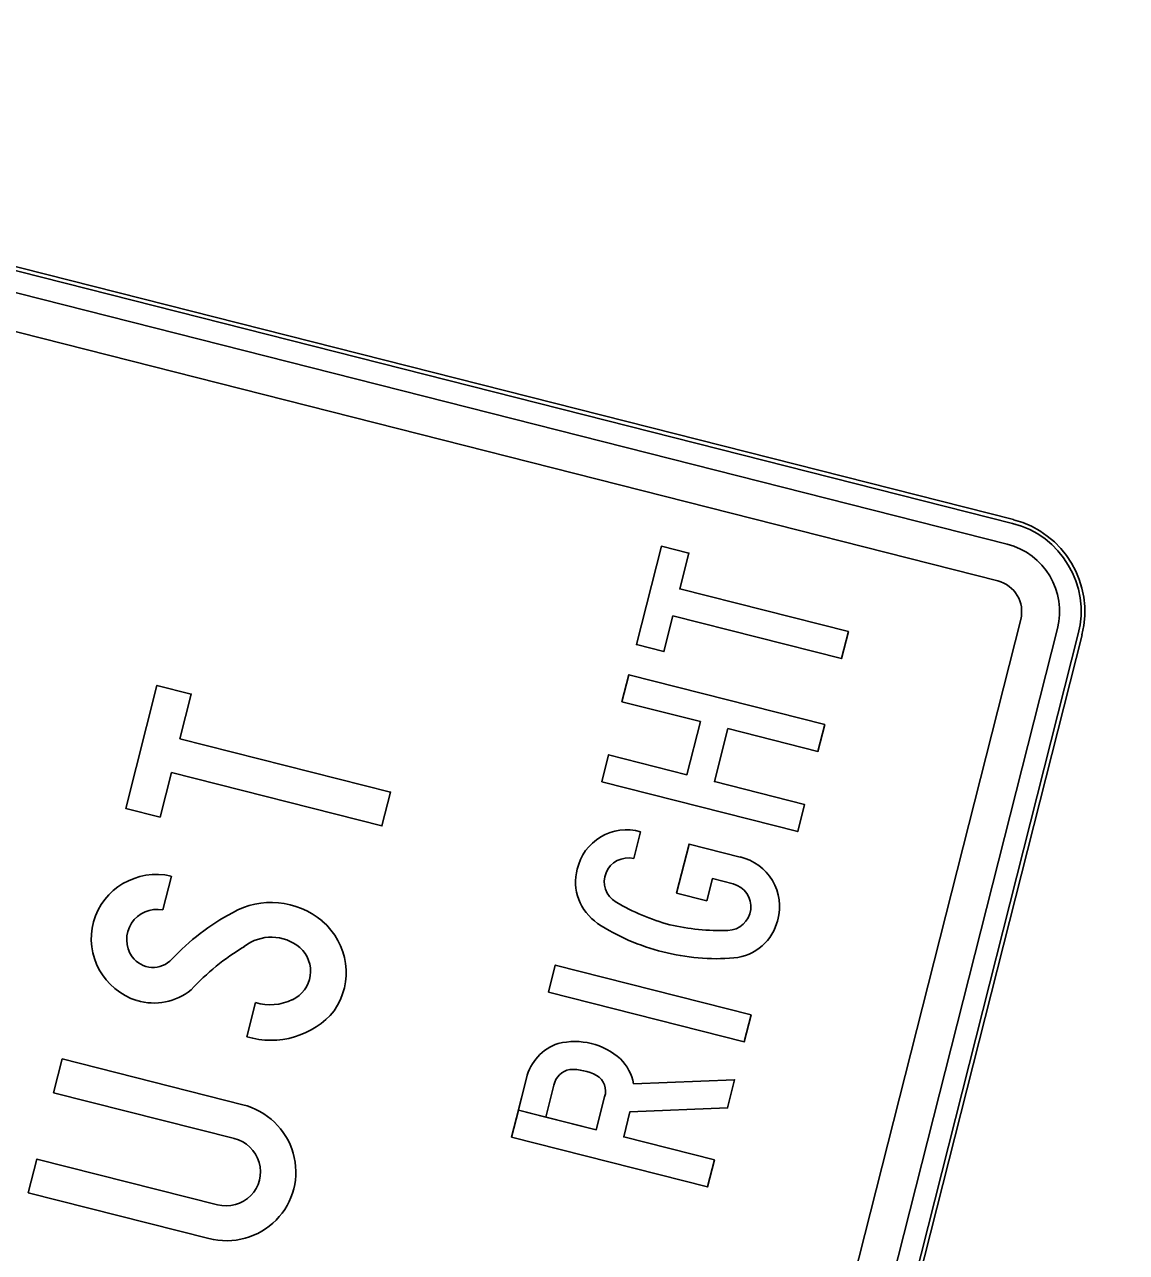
# Model space of a CAD drawing. Extents: x 670257 to 671518, y 737783 to 738188.
# Drawn here: x 670280.218 to 670281.381, y 738124.865 to 738126.16 of the extents above; entities that cross this region are included whole.
import ezdxf

# ---------------------------------------------------------------- set-up
doc = ezdxf.new("R2010")
doc.units = 0
doc.layers.add('Default', color=7, linetype='Continuous')

msp = doc.modelspace()

# ---------------------------------------------------------------- linework, layer by layer
at = {"layer": 'Default'}
for p, q in [((670281.2617, 738125.6378), (670279.9048, 738125.9819)), ((670281.2617, 738125.6378), (670279.9048, 738125.9819)), ((670281.2617, 738125.6378), (670279.9048, 738125.9819)), ((670281.2617, 738125.6378), (670279.9048, 738125.9819)), ((670281.2607, 738125.6339), (670279.9038, 738125.978)), ((670281.2552, 738125.6119), (670279.8983, 738125.956)), ((670281.2552, 738125.6119), (670279.8983, 738125.956)), ((670281.2552, 738125.6119), (670279.8983, 738125.956)), ((670281.2453, 738125.5731), (670279.8884, 738125.9173)), ((670281.2453, 738125.5731), (670279.8884, 738125.9173)), ((670281.2453, 738125.5731), (670279.8884, 738125.9173)), ((670281.2607, 738125.6339), (670281.2607, 738125.6339)), ((670281.2617, 738125.6378), (670281.2617, 738125.6378)), ((670281.2617, 738125.6378), (670281.2617, 738125.6378)), ((670281.2617, 738125.6378), (670281.2617, 738125.6378)), ((670281.2552, 738125.6119), (670281.2552, 738125.6119)), ((670281.2552, 738125.6119), (670281.2552, 738125.6119)), ((670281.2453, 738125.5731), (670281.2453, 738125.5731)), ((670281.2453, 738125.5731), (670281.2453, 738125.5731)), ((670280.9253, 738124.1756), (670281.2694, 738125.5326)), ((670280.9254, 738124.176), (670281.2694, 738125.5326)), ((670280.9254, 738124.176), (670281.2694, 738125.5326)), ((670281.2694, 738125.5326), (670281.2694, 738125.5326)), ((670281.2694, 738125.5326), (670281.2694, 738125.5326)), ((670280.964, 738124.1658), (670281.3082, 738125.5228)), ((670280.9641, 738124.1661), (670281.3082, 738125.5228)), ((670280.9641, 738124.1661), (670281.3082, 738125.5228)), ((670280.986, 738124.1603), (670281.3302, 738125.5172)), ((670280.9899, 738124.1592), (670281.3341, 738125.5162)), ((670280.9899, 738124.1592), (670281.3341, 738125.5162)), ((670280.9899, 738124.1592), (670281.3341, 738125.5162)), ((670280.9899, 738124.1593), (670281.3341, 738125.5162)), ((670281.3082, 738125.5228), (670281.3082, 738125.5228)), ((670281.3082, 738125.5228), (670281.3082, 738125.5228)), ((670281.3302, 738125.5172), (670281.3302, 738125.5172)), ((670281.3341, 738125.5162), (670281.3341, 738125.5162)), ((670281.3341, 738125.5162), (670281.3341, 738125.5162)), ((670281.3341, 738125.5162), (670281.3341, 738125.5162)), ((670280.861, 738125.2801), (670280.8681, 738125.3085)), ((670280.861, 738125.2801), (670280.8681, 738125.3085)), ((670280.861, 738125.2801), (670280.8681, 738125.3085)), ((670280.9733, 738125.2818), (670280.9733, 738125.2818)), ((670280.9733, 738125.2818), (670280.9733, 738125.2818)), ((670280.9733, 738125.2818), (670280.9733, 738125.2818)), ((670280.364, 738125.2261), (670280.373, 738125.2616)), ((670280.364, 738125.2261), (670280.373, 738125.2616)), ((670280.364, 738125.2261), (670280.373, 738125.2616)), ((670280.4617, 738125.1282), (670280.4526, 738125.0922)), ((670280.4617, 738125.1282), (670280.4526, 738125.0922)), ((670280.4617, 738125.1282), (670280.4526, 738125.0922)), ((670280.9675, 738125.0469), (670280.8609, 738125.0426)), ((670280.222, 738124.9276), (670280.4127, 738124.8792)), ((670280.222, 738124.9276), (670280.4127, 738124.8792)), ((670280.222, 738124.9276), (670280.4127, 738124.8792))]:
    msp.add_line(p, q, dxfattribs=at)
for points in [[(670280.9024, 738125.5363), (670280.8929, 738125.4986), (670280.8639, 738125.506), (670280.8902, 738125.6098), (670280.9192, 738125.6025), (670280.9096, 738125.5648), (670281.0875, 738125.5197), (670281.0802, 738125.4912)], [(670280.9024, 738125.5363), (670280.8929, 738125.4986), (670280.8639, 738125.506), (670280.8902, 738125.6098), (670280.9192, 738125.6025), (670280.9096, 738125.5648), (670281.0875, 738125.5197), (670281.0802, 738125.4912)], [(670280.9024, 738125.5363), (670280.8929, 738125.4986), (670280.8639, 738125.506), (670280.8902, 738125.6098), (670280.9192, 738125.6025), (670280.9096, 738125.5648), (670281.0875, 738125.5197), (670281.0802, 738125.4912)], [(670280.8272, 738125.3612), (670280.8344, 738125.3897), (670280.9171, 738125.3687), (670280.9313, 738125.4248), (670280.8486, 738125.4457), (670280.8559, 738125.4742), (670281.0626, 738125.4218), (670281.0554, 738125.3933), (670280.9603, 738125.4174), (670280.9461, 738125.3614), (670281.0412, 738125.3373), (670281.034, 738125.3087)], [(670280.8272, 738125.3612), (670280.8344, 738125.3897), (670280.9171, 738125.3687), (670280.9313, 738125.4248), (670280.8486, 738125.4457), (670280.8559, 738125.4742), (670281.0626, 738125.4218), (670281.0554, 738125.3933), (670280.9603, 738125.4174), (670280.9461, 738125.3614), (670281.0412, 738125.3373), (670281.034, 738125.3087)], [(670280.8272, 738125.3612), (670280.8344, 738125.3897), (670280.9171, 738125.3687), (670280.9313, 738125.4248), (670280.8486, 738125.4457), (670280.8559, 738125.4742), (670281.0626, 738125.4218), (670281.0554, 738125.3933), (670280.9603, 738125.4174), (670280.9461, 738125.3614), (670281.0412, 738125.3373), (670281.034, 738125.3087)], [(670280.373, 738125.371), (670280.3611, 738125.3239), (670280.3249, 738125.3331), (670280.3578, 738125.4629), (670280.394, 738125.4538), (670280.3821, 738125.4067), (670280.6043, 738125.3503), (670280.5953, 738125.3146)], [(670280.373, 738125.371), (670280.3611, 738125.3239), (670280.3249, 738125.3331), (670280.3578, 738125.4629), (670280.394, 738125.4538), (670280.3821, 738125.4067), (670280.6043, 738125.3503), (670280.5953, 738125.3146)], [(670280.373, 738125.371), (670280.3611, 738125.3239), (670280.3249, 738125.3331), (670280.3578, 738125.4629), (670280.394, 738125.4538), (670280.3821, 738125.4067), (670280.6043, 738125.3503), (670280.5953, 738125.3146)], [(670280.7709, 738125.1394), (670280.7782, 738125.1679), (670280.9849, 738125.1155), (670280.9777, 738125.087)], [(670280.7709, 738125.1394), (670280.7782, 738125.1679), (670280.9849, 738125.1155), (670280.9777, 738125.087)], [(670280.7709, 738125.1394), (670280.7782, 738125.1679), (670280.9849, 738125.1155), (670280.9777, 738125.087)]]:
    msp.add_lwpolyline(points, close=True, dxfattribs=at)
for points in [[(670280.9733, 738125.2818), (670280.9194, 738125.2955), (670280.9063, 738125.2437), (670280.938, 738125.2357), (670280.944, 738125.2591), (670280.966, 738125.2535)], [(670280.9733, 738125.2818), (670280.9194, 738125.2955), (670280.9063, 738125.2437), (670280.938, 738125.2357), (670280.944, 738125.2591), (670280.966, 738125.2535)], [(670280.9733, 738125.2818), (670280.9194, 738125.2955), (670280.9063, 738125.2437), (670280.938, 738125.2357), (670280.944, 738125.2591), (670280.966, 738125.2535)], [(670280.4485, 738125.0205), (670280.2579, 738125.0688), (670280.2488, 738125.0332), (670280.4395, 738124.9849)], [(670280.4485, 738125.0205), (670280.2579, 738125.0688), (670280.2488, 738125.0332), (670280.4395, 738124.9849)], [(670280.4485, 738125.0205), (670280.2579, 738125.0688), (670280.2488, 738125.0332), (670280.4395, 738124.9849)], [(670280.7479, 738125.0486), (670280.7321, 738124.9863), (670280.9389, 738124.9338), (670280.9461, 738124.9624), (670280.8504, 738124.9866), (670280.857, 738125.013), (670280.96, 738125.0171), (670280.9675, 738125.0469)], [(670280.7479, 738125.0486), (670280.7393, 738125.0148), (670280.7683, 738125.0075), (670280.7768, 738125.0412)], [(670280.7479, 738125.0486), (670280.7393, 738125.0148), (670280.7683, 738125.0075), (670280.7768, 738125.0412)], [(670280.7768, 738125.0412), (670280.7683, 738125.0075), (670280.8214, 738124.994), (670280.8302, 738125.0288)], [(670280.9389, 738124.9338), (670280.9461, 738124.9624), (670280.8504, 738124.9866), (670280.857, 738125.013), (670280.96, 738125.0171), (670280.9675, 738125.0469), (670280.8609, 738125.0426)], [(670280.9389, 738124.9338), (670280.9461, 738124.9624), (670280.8504, 738124.9866), (670280.857, 738125.013), (670280.96, 738125.0171), (670280.9675, 738125.0469), (670280.8609, 738125.0426)], [(670280.8302, 738125.0288), (670280.8214, 738124.994), (670280.7393, 738125.0148), (670280.7321, 738124.9863), (670280.9389, 738124.9338)], [(670280.8302, 738125.0288), (670280.8214, 738124.994), (670280.7393, 738125.0148), (670280.7321, 738124.9863), (670280.9389, 738124.9338)], [(670280.4217, 738124.9148), (670280.2311, 738124.9632), (670280.222, 738124.9276)], [(670280.4217, 738124.9148), (670280.2311, 738124.9632), (670280.222, 738124.9276)], [(670280.4217, 738124.9148), (670280.2311, 738124.9632), (670280.222, 738124.9276)]]:
    msp.add_lwpolyline(points, dxfattribs=at)
for centre, major_axis, ratio, start_param, end_param in [((670281.2371, 738125.5408), (0.0236, 0.0931), 0.999933, 4.712389, 6.283185), ((670281.2371, 738125.5408), (0.0246, 0.0969), 0.999933, 4.712389, 6.283185), ((670281.2371, 738125.5408), (0.0246, 0.0969), 0.999933, 4.712389, 6.283185), ((670281.2371, 738125.5408), (0.0246, 0.0969), 0.999933, 4.712389, 6.283185), ((670281.2371, 738125.5408), (0.0246, 0.0969), 0.999933, 4.712389, 6.283185), ((670281.2371, 738125.5408), (0.018, 0.0711), 0.999933, 4.712389, 6.283185), ((670281.2371, 738125.5408), (0.018, 0.0711), 0.999933, 4.712389, 6.283185), ((670281.2371, 738125.5408), (0.018, 0.0711), 0.999933, 4.712389, 6.283185), ((670281.2371, 738125.5408), (0.0082, 0.0323), 0.999933, 4.712389, 6.283185), ((670281.2371, 738125.5408), (0.0082, 0.0323), 0.999933, 4.712389, 6.283185), ((670281.2371, 738125.5408), (0.0082, 0.0323), 0.999933, 4.712389, 6.283185), ((670280.8541, 738125.2573), (-0.0523, 0.0133), 0.985066, 4.69515, 6.312158), ((670280.8541, 738125.2573), (-0.0523, 0.0133), 0.985066, 4.69515, 6.312158), ((670280.8541, 738125.2573), (-0.0523, 0.0133), 0.985066, 4.69515, 6.312158), ((670280.8554, 738125.2557), (-0.0247, 0.0063), 0.985066, 4.738265, 7.564922), ((670280.8554, 738125.2557), (-0.0247, 0.0063), 0.985066, 4.738265, 7.564922), ((670280.8554, 738125.2557), (-0.0247, 0.0063), 0.985066, 4.738265, 7.564922), ((670280.3577, 738125.1952), (-0.0671, 0.017), 0.985066, 4.736267, 7.790596), ((670280.3577, 738125.1952), (-0.0671, 0.017), 0.985066, 4.736267, 7.790596), ((670280.3577, 738125.1952), (-0.0671, 0.017), 0.985066, 4.736267, 7.790596), ((670280.961, 738125.2302), (-0.0523, 0.0133), 0.985066, 3.11262, 4.729628), ((670280.961, 738125.2302), (-0.0523, 0.0133), 0.985066, 3.11262, 4.729628), ((670280.961, 738125.2302), (-0.0523, 0.0133), 0.985066, 3.11262, 4.729628), ((670280.8532, 738125.2552), (-0.052, 0.0132), 0.985066, 6.270236, 7.497004), ((670280.8532, 738125.2552), (-0.052, 0.0132), 0.985066, 6.270236, 7.497004), ((670280.8532, 738125.2552), (-0.052, 0.0132), 0.985066, 6.270236, 7.497004), ((670280.9591, 738125.2294), (-0.0247, 0.0063), 0.985066, 1.859856, 4.686513), ((670280.9591, 738125.2294), (-0.0247, 0.0063), 0.985066, 1.859856, 4.686513), ((670280.9591, 738125.2294), (-0.0247, 0.0063), 0.985066, 1.859856, 4.686513), ((670280.4791, 738125.1524), (-0.0801, 0.0203), 0.985066, 4.260987, 5.485755), ((670280.4791, 738125.1524), (-0.0801, 0.0203), 0.985066, 4.260987, 5.485755), ((670280.4791, 738125.1524), (-0.0801, 0.0203), 0.985066, 4.260987, 5.485755), ((670280.9589, 738125.4291), (-0.2231, 0.0566), 0.985066, 1.284612, 1.552508), ((670280.9589, 738125.4291), (-0.2231, 0.0566), 0.985066, 1.284612, 1.552508), ((670280.9589, 738125.4291), (-0.2231, 0.0566), 0.985066, 1.284612, 1.552508), ((670280.3584, 738125.1946), (-0.0315, 0.008), 0.985066, 4.786904, 7.140738), ((670280.3584, 738125.1946), (-0.0315, 0.008), 0.985066, 4.786904, 7.140738), ((670280.3584, 738125.1946), (-0.0315, 0.008), 0.985066, 4.786904, 7.140738), ((670280.5612, 738125.0015), (-0.248, 0.0629), 0.985066, 5.462886, 5.782242), ((670280.5612, 738125.0015), (-0.248, 0.0629), 0.985066, 5.462886, 5.782242), ((670280.5612, 738125.0015), (-0.248, 0.0629), 0.985066, 5.462886, 5.782242), ((670280.485, 738125.1604), (-0.0703, 0.0178), 0.985066, 2.786047, 4.251692), ((670280.485, 738125.1604), (-0.0703, 0.0178), 0.985066, 2.786047, 4.251692), ((670280.485, 738125.1604), (-0.0703, 0.0178), 0.985066, 2.786047, 4.251692), ((670280.9431, 738125.3916), (-0.2125, 0.0539), 0.985066, 1.234252, 1.578781), ((670280.9431, 738125.3916), (-0.2125, 0.0539), 0.985066, 1.234252, 1.578781), ((670280.9431, 738125.3916), (-0.2125, 0.0539), 0.985066, 1.234252, 1.578781), ((670280.9507, 738125.4312), (-0.2231, 0.0566), 0.985066, 1.589085, 1.856981), ((670280.9507, 738125.4312), (-0.2231, 0.0566), 0.985066, 1.589085, 1.856981), ((670280.9507, 738125.4312), (-0.2231, 0.0566), 0.985066, 1.589085, 1.856981), ((670280.9608, 738125.2279), (-0.052, 0.0132), 0.985066, 1.927774, 3.154542), ((670280.9608, 738125.2279), (-0.052, 0.0132), 0.985066, 1.927774, 3.154542), ((670280.9608, 738125.2279), (-0.052, 0.0132), 0.985066, 1.927774, 3.154542), ((670280.4788, 738125.1518), (-0.0447, 0.0113), 0.985066, 4.254409, 5.632398), ((670280.4788, 738125.1518), (-0.0447, 0.0113), 0.985066, 4.254409, 5.632398), ((670280.4788, 738125.1518), (-0.0447, 0.0113), 0.985066, 4.254409, 5.632398), ((670280.5929, 738124.9606), (-0.2618, 0.0664), 0.985066, 5.515137, 5.786988), ((670280.5929, 738124.9606), (-0.2618, 0.0664), 0.985066, 5.515137, 5.786988), ((670280.5929, 738124.9606), (-0.2618, 0.0664), 0.985066, 5.515137, 5.786988), ((670280.4862, 738125.1615), (-0.0328, 0.0083), 0.985066, 2.261787, 4.23006), ((670280.4862, 738125.1615), (-0.0328, 0.0083), 0.985066, 2.261787, 4.23006), ((670280.4862, 738125.1615), (-0.0328, 0.0083), 0.985066, 2.261787, 4.23006), ((670280.9467, 738125.3907), (-0.2125, 0.0539), 0.985066, 1.562068, 1.907322), ((670280.9467, 738125.3907), (-0.2125, 0.0539), 0.985066, 1.562068, 1.907322), ((670280.9467, 738125.3907), (-0.2125, 0.0539), 0.985066, 1.562068, 1.907322), ((670280.3535, 738125.1918), (-0.026, 0.0066), 0.985066, 0.87378, 2.656959), ((670280.3535, 738125.1918), (-0.026, 0.0066), 0.985066, 0.87378, 2.656959), ((670280.3535, 738125.1918), (-0.026, 0.0066), 0.985066, 0.87378, 2.656959), ((670280.354, 738125.189), (-0.0602, 0.0153), 0.985066, 1.534831, 2.511766), ((670280.354, 738125.189), (-0.0602, 0.0153), 0.985066, 1.534831, 2.511766), ((670280.354, 738125.189), (-0.0602, 0.0153), 0.985066, 1.534831, 2.511766), ((670280.4769, 738125.1782), (-0.0514, 0.013), 0.985066, 1.524757, 2.28214), ((670280.4769, 738125.1782), (-0.0514, 0.013), 0.985066, 1.524757, 2.28214), ((670280.4769, 738125.1782), (-0.0514, 0.013), 0.985066, 1.524757, 2.28214), ((670280.4774, 738125.1744), (-0.0845, 0.0214), 0.985066, 1.526364, 2.701682), ((670280.4774, 738125.1744), (-0.0845, 0.0214), 0.985066, 1.526364, 2.701682), ((670280.4774, 738125.1744), (-0.0845, 0.0214), 0.985066, 1.526364, 2.701682), ((670280.7994, 738125.017), (-0.069, 0.0175), 0.985066, 4.22428, 5.21411), ((670280.7994, 738125.017), (-0.069, 0.0175), 0.985066, 4.22428, 5.21411), ((670280.7994, 738125.017), (-0.069, 0.0175), 0.985066, 4.22428, 5.21411), ((670280.7978, 738125.037), (-0.0497, 0.0126), 0.985066, 5.284461, 6.303565), ((670280.7978, 738125.037), (-0.0497, 0.0126), 0.985066, 5.284461, 6.303565), ((670280.7978, 738125.037), (-0.0497, 0.0126), 0.985066, 5.284461, 6.303565), ((670280.811, 738125.0339), (-0.0491, 0.0125), 0.985066, 3.569693, 4.167803), ((670280.811, 738125.0339), (-0.0491, 0.0125), 0.985066, 3.569693, 4.167803), ((670280.811, 738125.0339), (-0.0491, 0.0125), 0.985066, 3.569693, 4.167803), ((670280.7982, 738125.0366), (-0.0213, 0.0054), 0.985066, 5.168949, 6.317293), ((670280.7982, 738125.0366), (-0.0213, 0.0054), 0.985066, 5.168949, 6.317293), ((670280.7982, 738125.0366), (-0.0213, 0.0054), 0.985066, 5.168949, 6.317293), ((670280.7961, 738125.0035), (-0.0534, 0.0135), 0.985066, 4.469957, 5.002454), ((670280.7961, 738125.0035), (-0.0534, 0.0135), 0.985066, 4.469957, 5.002454), ((670280.7961, 738125.0035), (-0.0534, 0.0135), 0.985066, 4.469957, 5.002454), ((670280.812, 738125.0351), (-0.0187, 0.0047), 0.985066, 3.056737, 4.417555), ((670280.812, 738125.0351), (-0.0187, 0.0047), 0.985066, 3.056737, 4.417555), ((670280.812, 738125.0351), (-0.0187, 0.0047), 0.985066, 3.056737, 4.417555), ((670280.4305, 738124.9499), (-0.0717, 0.0182), 0.985066, 1.570796, 4.712389), ((670280.4305, 738124.9499), (-0.0717, 0.0182), 0.985066, 1.570796, 4.712389), ((670280.4305, 738124.9499), (-0.0717, 0.0182), 0.985066, 1.570796, 4.712389), ((670280.4305, 738124.9499), (-0.0355, 0.009), 0.985066, 1.570796, 4.712389), ((670280.4305, 738124.9499), (-0.0355, 0.009), 0.985066, 1.570796, 4.712389), ((670280.4305, 738124.9499), (-0.0355, 0.009), 0.985066, 1.570796, 4.712389)]:
    msp.add_ellipse(centre, major_axis=major_axis, ratio=ratio, start_param=start_param, end_param=end_param, dxfattribs=at)

# ---------------------------------------------------------------- texts
for s, p in [('SS-072-04-STA209+43EB', (670281.4258, 738122.3188)), ('R3-7R (36"X36")', (670281.2854, 738123.2906))]:
    msp.add_text(s, height=0.25, rotation=75.7686, dxfattribs=at).set_placement(p)

doc.saveas('drawing.dxf')
